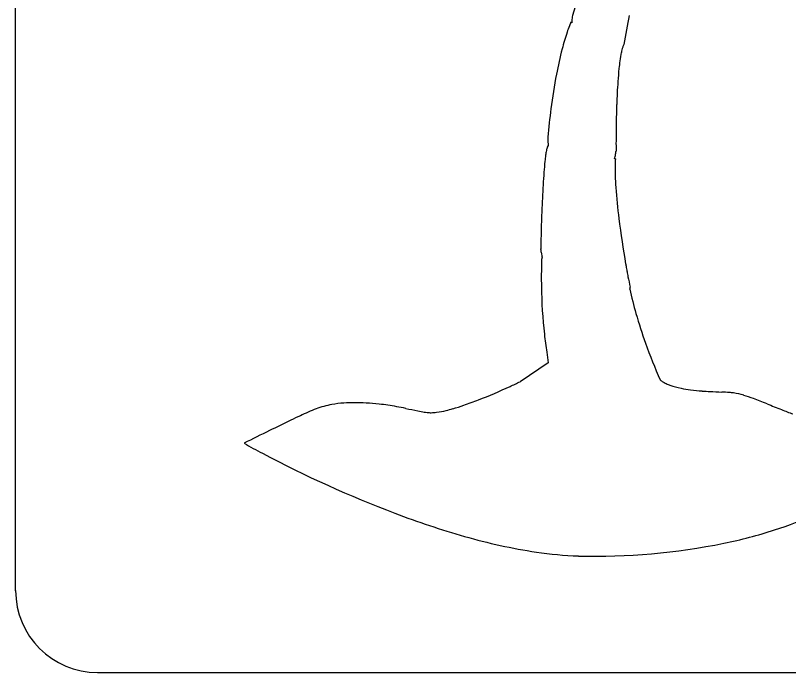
# Model space of a CAD drawing. Extents: x 42133 to 45533, y 41351 to 47951.
# Drawn here: x 42269.09 to 42288.26, y 47599.96 to 47616.24 of the extents above; entities that cross this region are included whole.
import ezdxf

# ---------------------------------------------------------------- set-up
doc = ezdxf.new("R2010")
doc.units = 0
doc.layers.add('P_TRAF_SIGN_SignDetails', color=7, linetype='Continuous')

msp = doc.modelspace()

# ---------------------------------------------------------------- linework, layer by layer
at = {"layer": 'P_TRAF_SIGN_SignDetails'}
for p, q in [((42269.089, 47601.985), (42269.089, 47630.272)), ((42271.124, 47599.96), (42299.57, 47599.96))]:
    msp.add_line(p, q, dxfattribs=at)
for points in [[(42282.296, 47613.022), (42282.276, 47612.976)], [(42282.296, 47613.022), (42282.276, 47612.976)], [(42282.296, 47613.022), (42282.276, 47612.976)], [(42283.965, 47612.69), (42283.945, 47612.69)], [(42283.965, 47612.69), (42283.945, 47612.69)], [(42283.965, 47612.69), (42283.945, 47612.69)], [(42284.252, 47609.895), (42284.252, 47609.898), (42284.251, 47609.898)], [(42284.252, 47609.895), (42284.252, 47609.898), (42284.251, 47609.898)], [(42284.252, 47609.895), (42284.252, 47609.898), (42284.251, 47609.898)], [(42282.296, 47607.637), (42281.602, 47607.165)], [(42282.296, 47607.637), (42281.602, 47607.165)], [(42282.296, 47607.637), (42281.602, 47607.165)]]:
    msp.add_lwpolyline(points, dxfattribs=at)
for centre, radius, start, end in [((42309.016, 47608.67), 27.188, 161.9621, 163.828), ((42309.016, 47608.67), 27.188, 161.9621, 163.828), ((42309.016, 47608.67), 27.188, 161.9621, 163.828), ((42284.383, 47615.386), 1.671, 155.5238, 158.8523), ((42284.383, 47615.386), 1.671, 155.5238, 158.8523), ((42284.383, 47615.386), 1.671, 155.5238, 158.8523), ((42282.904, 47616.118), 0.0574, 223.3798, 225.1313), ((42282.904, 47616.118), 0.0574, 223.3798, 225.1313), ((42282.904, 47616.118), 0.0574, 223.3798, 225.1313), ((42282.921, 47616.136), 0.0819, 225.4019, 230.403), ((42282.921, 47616.136), 0.0819, 225.4019, 230.403), ((42282.921, 47616.136), 0.0819, 225.4019, 230.403), ((42283.49, 47616.093), 0.605, 165.7012, 178.8206), ((42283.49, 47616.093), 0.605, 165.7012, 178.8206), ((42283.49, 47616.093), 0.605, 165.7012, 178.8206), ((42283.422, 47616.096), 0.537, 179.0448, 184.0375), ((42283.422, 47616.096), 0.537, 179.0448, 184.0375), ((42283.422, 47616.096), 0.537, 179.0448, 184.0375), ((42326.437, 47608.274), 42.881, 169.2894, 170.2619), ((42326.437, 47608.274), 42.881, 169.2894, 170.2619), ((42326.437, 47608.274), 42.881, 169.2894, 170.2619), ((42286.255, 47614.651), 3.682, 158.6963, 161.4059), ((42286.255, 47614.651), 3.682, 158.6963, 161.4059), ((42286.255, 47614.651), 3.682, 158.6963, 161.4059), ((42282.975, 47616.199), 0.165, 230.1829, 231.4674), ((42282.975, 47616.199), 0.165, 230.1829, 231.4674), ((42282.975, 47616.199), 0.165, 230.1829, 231.4674), ((42283.211, 47616.496), 0.545, 231.4927, 232.1017), ((42283.211, 47616.496), 0.545, 231.4927, 232.1017), ((42283.211, 47616.496), 0.545, 231.4927, 232.1017), ((42282.667, 47615.798), 0.34, 51.0388, 52.0699), ((42282.667, 47615.798), 0.34, 51.0388, 52.0699), ((42282.667, 47615.798), 0.34, 51.0388, 52.0699), ((42282.775, 47615.931), 0.169, 48.8612, 51.0756), ((42282.775, 47615.931), 0.169, 48.8612, 51.0756), ((42282.775, 47615.931), 0.169, 48.8612, 51.0756), ((42288.68, 47613.844), 6.237, 161.4735, 165.4286), ((42288.68, 47613.844), 6.237, 161.4735, 165.4286), ((42288.68, 47613.844), 6.237, 161.4735, 165.4286), ((42284.755, 47615.254), 0.642, 154.8699, 161.8822), ((42284.755, 47615.254), 0.642, 154.8699, 161.8822), ((42284.755, 47615.254), 0.642, 154.8699, 161.8822), ((42292.007, 47612.972), 9.677, 165.3928, 169.1965), ((42292.007, 47612.972), 9.677, 165.3928, 169.1965), ((42292.007, 47612.972), 9.677, 165.3928, 169.1965), ((42287.084, 47614.704), 3.037, 168.2093, 172.1387), ((42287.084, 47614.704), 3.037, 168.2093, 172.1387), ((42287.084, 47614.704), 3.037, 168.2093, 172.1387), ((42285.391, 47615.058), 1.307, 162.3687, 168.2357), ((42285.391, 47615.058), 1.307, 162.3687, 168.2357), ((42285.391, 47615.058), 1.307, 162.3687, 168.2357), ((42289.511, 47614.359), 5.489, 172.041, 174.0573), ((42289.511, 47614.359), 5.489, 172.041, 174.0573), ((42289.511, 47614.359), 5.489, 172.041, 174.0573), ((42293.518, 47613.951), 9.516, 174.113, 176.0464), ((42293.518, 47613.951), 9.516, 174.113, 176.0464), ((42293.518, 47613.951), 9.516, 174.113, 176.0464), ((42295.955, 47612.215), 13.696, 169.1777, 172.8017), ((42295.955, 47612.215), 13.696, 169.1777, 172.8017), ((42295.955, 47612.215), 13.696, 169.1777, 172.8017), ((42300.36, 47613.49), 16.373, 176.0872, 178.0869), ((42300.36, 47613.49), 16.373, 176.0872, 178.0869), ((42300.36, 47613.49), 16.373, 176.0872, 178.0869), ((42311.537, 47613.093), 27.558, 178.0384, 179.3577), ((42311.537, 47613.093), 27.558, 178.0384, 179.3577), ((42311.537, 47613.093), 27.558, 178.0384, 179.3577), ((42299.258, 47611.769), 17.03, 172.7069, 175.0922), ((42299.258, 47611.769), 17.03, 172.7069, 175.0922), ((42299.258, 47611.769), 17.03, 172.7069, 175.0922), ((42309.847, 47613.072), 25.868, 179.268, 180.4339), ((42309.847, 47613.072), 25.868, 179.268, 180.4339), ((42309.847, 47613.072), 25.868, 179.268, 180.4339), ((42283.828, 47613.19), 1.537, 178.6639, 179.9532), ((42283.828, 47613.19), 1.537, 178.6639, 179.9532), ((42283.828, 47613.19), 1.537, 178.6639, 179.9532), ((42284.708, 47613.188), 2.418, 179.9264, 183.9343), ((42284.708, 47613.188), 2.418, 179.9264, 183.9343), ((42284.708, 47613.188), 2.418, 179.9264, 183.9343), ((42284.078, 47612.526), 1.861, 168.5318, 172.2132), ((42284.078, 47612.526), 1.861, 168.5318, 172.2132), ((42284.078, 47612.526), 1.861, 168.5318, 172.2132), ((42283.016, 47612.739), 0.778, 164.9496, 168.3527), ((42283.016, 47612.739), 0.778, 164.9496, 168.3527), ((42283.016, 47612.739), 0.778, 164.9496, 168.3527), ((42282.608, 47612.85), 0.355, 159.2568, 165.1285), ((42282.608, 47612.85), 0.355, 159.2568, 165.1285), ((42282.608, 47612.85), 0.355, 159.2568, 165.1285), ((42281.756, 47613.172), 2.243, 350.499, 352.0954), ((42281.756, 47613.172), 2.243, 350.499, 352.0954), ((42281.756, 47613.172), 2.243, 350.499, 352.0954), ((42281.069, 47613.271), 2.937, 352.0175, 352.2717), ((42281.069, 47613.271), 2.937, 352.0175, 352.2717), ((42281.069, 47613.271), 2.937, 352.0175, 352.2717), ((42291.089, 47611.702), 8.921, 174.0389, 175.7979), ((42291.089, 47611.702), 8.921, 174.0389, 175.7979), ((42291.089, 47611.702), 8.921, 174.0389, 175.7979), ((42286.557, 47612.177), 4.364, 172.0745, 174.0611), ((42286.557, 47612.177), 4.364, 172.0745, 174.0611), ((42286.557, 47612.177), 4.364, 172.0745, 174.0611), ((42282.919, 47612.959), 1.061, 345.2953, 348.2886), ((42282.919, 47612.959), 1.061, 345.2953, 348.2886), ((42282.919, 47612.959), 1.061, 345.2953, 348.2886), ((42286.45, 47612.482), 2.494, 175.9072, 179.8132), ((42286.45, 47612.482), 2.494, 175.9072, 179.8132), ((42286.45, 47612.482), 2.494, 175.9072, 179.8132), ((42282.512, 47613.044), 1.477, 348.258, 350.5315), ((42282.512, 47613.044), 1.477, 348.258, 350.5315), ((42282.512, 47613.044), 1.477, 348.258, 350.5315), ((42284.982, 47612.572), 1.024, 173.3932, 175.0519), ((42284.982, 47612.572), 1.024, 173.3932, 175.0519), ((42284.982, 47612.572), 1.024, 173.3932, 175.0519), ((42289.067, 47612.462), 5.111, 179.6875, 182.0547), ((42289.067, 47612.462), 5.111, 179.6875, 182.0547), ((42289.067, 47612.462), 5.111, 179.6875, 182.0547), ((42299.603, 47611.046), 17.46, 175.6975, 176.723), ((42299.603, 47611.046), 17.46, 175.6975, 176.723), ((42299.603, 47611.046), 17.46, 175.6975, 176.723), ((42292.611, 47612.592), 8.658, 182.071, 184.0642), ((42292.611, 47612.592), 8.658, 182.071, 184.0642), ((42292.611, 47612.592), 8.658, 182.071, 184.0642), ((42315.111, 47610.155), 32.994, 176.7184, 177.8652), ((42315.111, 47610.155), 32.994, 176.7184, 177.8652), ((42315.111, 47610.155), 32.994, 176.7184, 177.8652), ((42298.813, 47613.075), 14.879, 184.2249, 187.2091), ((42298.813, 47613.075), 14.879, 184.2249, 187.2091), ((42298.813, 47613.075), 14.879, 184.2249, 187.2091), ((42335.454, 47609.334), 53.354, 177.7986, 178.789), ((42335.454, 47609.334), 53.354, 177.7986, 178.789), ((42335.454, 47609.334), 53.354, 177.7986, 178.789), ((42310.689, 47614.577), 26.85, 187.2095, 189.6406), ((42310.689, 47614.577), 26.85, 187.2095, 189.6406), ((42310.689, 47614.577), 26.85, 187.2095, 189.6406), ((42282.084, 47610.447), 0.0326, 22.4033, 27.4029), ((42282.084, 47610.447), 0.0326, 22.4033, 27.4029), ((42282.084, 47610.447), 0.0326, 22.4033, 27.4029), ((42282.06, 47610.438), 0.0584, 15.5181, 22.1214), ((42282.06, 47610.438), 0.0584, 15.5181, 22.1214), ((42282.06, 47610.438), 0.0584, 15.5181, 22.1214), ((42282.003, 47610.422), 0.117, 11.6848, 15.6609), ((42282.003, 47610.422), 0.117, 11.6848, 15.6609), ((42282.003, 47610.422), 0.117, 11.6848, 15.6609), ((42281.904, 47610.401), 0.219, 9.2716, 11.7535), ((42281.904, 47610.401), 0.219, 9.2716, 11.7535), ((42281.904, 47610.401), 0.219, 9.2716, 11.7535), ((42281.69, 47610.366), 0.435, 7.0932, 9.2727), ((42281.69, 47610.366), 0.435, 7.0932, 9.2727), ((42281.69, 47610.366), 0.435, 7.0932, 9.2727), ((42280.112, 47610.17), 2.025, 5.9313, 7.075), ((42280.112, 47610.17), 2.025, 5.9313, 7.075), ((42280.112, 47610.17), 2.025, 5.9313, 7.075), ((42284.612, 47610.65), 2.501, 186.2018, 186.9189), ((42284.612, 47610.65), 2.501, 186.2018, 186.9189), ((42284.612, 47610.65), 2.501, 186.2018, 186.9189), ((42283.263, 47610.485), 1.142, 186.858, 189.4416), ((42283.263, 47610.485), 1.142, 186.858, 189.4416), ((42283.263, 47610.485), 1.142, 186.858, 189.4416), ((42288.065, 47609.931), 5.935, 176.9389, 178.0412), ((42288.065, 47609.931), 5.935, 176.9389, 178.0412), ((42288.065, 47609.931), 5.935, 176.9389, 178.0412), ((42282.88, 47610.421), 0.753, 189.4909, 192.9493), ((42282.88, 47610.421), 0.753, 189.4909, 192.9493), ((42282.88, 47610.421), 0.753, 189.4909, 192.9493), ((42282.139, 47610.237), 0.0107, 82.7437, 89.7764), ((42282.139, 47610.237), 0.0107, 82.7437, 89.7764), ((42282.139, 47610.237), 0.0107, 82.7437, 89.7764), ((42282.139, 47610.235), 0.0128, 61.6825, 82.5326), ((42282.139, 47610.235), 0.0128, 61.6825, 82.5326), ((42282.139, 47610.235), 0.0128, 61.6825, 82.5326), ((42282.139, 47610.236), 0.0119, 41.3046, 61.8786), ((42282.139, 47610.236), 0.0119, 41.3046, 61.8786), ((42282.139, 47610.236), 0.0119, 41.3046, 61.8786), ((42282.764, 47610.396), 0.634, 193.0778, 193.9122), ((42282.764, 47610.396), 0.634, 193.0778, 193.9122), ((42282.764, 47610.396), 0.634, 193.0778, 193.9122), ((42294.06, 47609.731), 11.933, 178.0647, 180.9997), ((42294.06, 47609.731), 11.933, 178.0647, 180.9997), ((42294.06, 47609.731), 11.933, 178.0647, 180.9997), ((42309.735, 47614.475), 25.891, 189.7712, 189.8818), ((42309.735, 47614.475), 25.891, 189.7712, 189.8818), ((42309.735, 47614.475), 25.891, 189.7712, 189.8818), ((42318.17, 47615.954), 34.455, 189.8978, 190.1228), ((42318.17, 47615.954), 34.455, 189.8978, 190.1228), ((42318.17, 47615.954), 34.455, 189.8978, 190.1228), ((42304.009, 47613.53), 20.088, 190.4229, 190.7934), ((42304.009, 47613.53), 20.088, 190.4229, 190.7934), ((42304.009, 47613.53), 20.088, 190.4229, 190.7934), ((42296.469, 47612.085), 12.411, 190.7591, 191.974), ((42296.469, 47612.085), 12.411, 190.7591, 191.974), ((42296.469, 47612.085), 12.411, 190.7591, 191.974), ((42294.592, 47609.705), 12.464, 180.8373, 186.2751), ((42294.592, 47609.705), 12.464, 180.8373, 186.2751), ((42294.592, 47609.705), 12.464, 180.8373, 186.2751), ((42284.264, 47609.489), 0.0639, 334.1399, 347.7852), ((42284.264, 47609.489), 0.0639, 334.1399, 347.7852), ((42284.264, 47609.489), 0.0639, 334.1399, 347.7852), ((42293.462, 47611.447), 9.354, 192.2596, 196.0931), ((42293.462, 47611.447), 9.354, 192.2596, 196.0931), ((42293.462, 47611.447), 9.354, 192.2596, 196.0931), ((42284.247, 47609.492), 0.0812, 347.7312, 355.0355), ((42284.247, 47609.492), 0.0812, 347.7312, 355.0355), ((42284.247, 47609.492), 0.0812, 347.7312, 355.0355), ((42284.087, 47609.493), 0.242, 3.1765, 4.0984), ((42284.087, 47609.493), 0.242, 3.1765, 4.0984), ((42284.087, 47609.493), 0.242, 3.1765, 4.0984), ((42284.153, 47609.496), 0.176, 359.7659, 3.2939), ((42284.153, 47609.496), 0.176, 359.7659, 3.2939), ((42284.153, 47609.496), 0.176, 359.7659, 3.2939), ((42284.213, 47609.496), 0.116, 354.9669, 359.7789), ((42284.213, 47609.496), 0.116, 354.9669, 359.7789), ((42284.213, 47609.496), 0.116, 354.9669, 359.7789), ((42296.428, 47612.312), 12.444, 196.1352, 199.6882), ((42296.428, 47612.312), 12.444, 196.1352, 199.6882), ((42296.428, 47612.312), 12.444, 196.1352, 199.6882), ((42292.21, 47609.469), 10.071, 186.4216, 188.9816), ((42292.21, 47609.469), 10.071, 186.4216, 188.9816), ((42292.21, 47609.469), 10.071, 186.4216, 188.9816), ((42299.777, 47613.517), 16.002, 199.7113, 203.2166), ((42299.777, 47613.517), 16.002, 199.7113, 203.2166), ((42299.777, 47613.517), 16.002, 199.7113, 203.2166), ((42347.303, 47616.084), 65.553, 187.17468, 187.40323), ((42347.303, 47616.084), 65.553, 187.17468, 187.40323), ((42347.303, 47616.084), 65.553, 187.17468, 187.40323), ((42276.388, 47617.928), 11.959, 294.519, 295.8464), ((42276.388, 47617.928), 11.959, 294.519, 295.8464), ((42276.388, 47617.928), 11.959, 294.519, 295.8464), ((42285.723, 47608.11), 1.112, 234.0899, 236.3319), ((42285.723, 47608.11), 1.112, 234.0899, 236.3319), ((42285.723, 47608.11), 1.112, 234.0899, 236.3319), ((42285.623, 47607.957), 0.93, 236.1969, 241.1221), ((42285.623, 47607.957), 0.93, 236.1969, 241.1221), ((42285.623, 47607.957), 0.93, 236.1969, 241.1221), ((42285.523, 47607.771), 0.719, 240.949, 249.5671), ((42285.523, 47607.771), 0.719, 240.949, 249.5671), ((42285.523, 47607.771), 0.719, 240.949, 249.5671), ((42285.964, 47608.905), 1.935, 249.0491, 250.4629), ((42285.964, 47608.905), 1.935, 249.0491, 250.4629), ((42285.964, 47608.905), 1.935, 249.0491, 250.4629), ((42286.045, 47609.152), 2.195, 250.6422, 258.096), ((42286.045, 47609.152), 2.195, 250.6422, 258.096), ((42286.045, 47609.152), 2.195, 250.6422, 258.096), ((42275.316, 47620.169), 14.443, 291.3373, 294.7015), ((42275.316, 47620.169), 14.443, 291.3373, 294.7015), ((42275.316, 47620.169), 14.443, 291.3373, 294.7015), ((42286.222, 47609.985), 3.047, 258.0737, 262.5641), ((42286.222, 47609.985), 3.047, 258.0737, 262.5641), ((42286.222, 47609.985), 3.047, 258.0737, 262.5641), ((42286.442, 47611.724), 4.799, 262.6424, 266.0928), ((42286.442, 47611.724), 4.799, 262.6424, 266.0928), ((42286.442, 47611.724), 4.799, 262.6424, 266.0928), ((42286.802, 47616.732), 9.821, 265.9901, 267.1213), ((42286.802, 47616.732), 9.821, 265.9901, 267.1213), ((42286.802, 47616.732), 9.821, 265.9901, 267.1213), ((42294.43, 47770.536), 163.814, 267.15814, 267.26001), ((42294.43, 47770.536), 163.814, 267.15814, 267.26001), ((42294.43, 47770.536), 163.814, 267.15814, 267.26001), ((42286.114, 47597.289), 9.633, 85.9595, 87.1101), ((42286.114, 47597.289), 9.633, 85.9595, 87.1101), ((42286.114, 47597.289), 9.633, 85.9595, 87.1101), ((42286.695, 47605.612), 1.29, 81.1236, 85.649), ((42286.695, 47605.612), 1.29, 81.1236, 85.649), ((42286.695, 47605.612), 1.29, 81.1236, 85.649), ((42286.574, 47604.932), 1.981, 73.1404, 80.7139), ((42286.574, 47604.932), 1.981, 73.1404, 80.7139), ((42286.574, 47604.932), 1.981, 73.1404, 80.7139), ((42277.266, 47615.2), 9.105, 288.8228, 291.2811), ((42277.266, 47615.2), 9.105, 288.8228, 291.2811), ((42277.266, 47615.2), 9.105, 288.8228, 291.2811), ((42285.94, 47602.789), 4.215, 69.942, 73.3384), ((42285.94, 47602.789), 4.215, 69.942, 73.3384), ((42285.94, 47602.789), 4.215, 69.942, 73.3384), ((42283.641, 47596.561), 10.854, 67.8993, 69.8172), ((42283.641, 47596.561), 10.854, 67.8993, 69.8172), ((42283.641, 47596.561), 10.854, 67.8993, 69.8172), ((42277.33, 47604.411), 2.224, 100.3519, 110.729), ((42277.33, 47604.411), 2.224, 100.3519, 110.729), ((42277.33, 47604.411), 2.224, 100.3519, 110.729), ((42277.389, 47604.013), 2.627, 93.3653, 100.0568), ((42277.389, 47604.013), 2.627, 93.3653, 100.0568), ((42277.389, 47604.013), 2.627, 93.3653, 100.0568), ((42277.481, 47602.495), 4.148, 89.9055, 93.4028), ((42277.481, 47602.495), 4.148, 89.9055, 93.4028), ((42277.481, 47602.495), 4.148, 89.9055, 93.4028), ((42277.472, 47599.61), 7.033, 87.468, 89.87), ((42277.472, 47599.61), 7.033, 87.468, 89.87), ((42277.472, 47599.61), 7.033, 87.468, 89.87), ((42277.548, 47601.74), 4.902, 83.4606, 87.2582), ((42277.548, 47601.74), 4.902, 83.4606, 87.2582), ((42277.548, 47601.74), 4.902, 83.4606, 87.2582), ((42277.28, 47599.51), 7.148, 79.8396, 83.3597), ((42277.28, 47599.51), 7.148, 79.8396, 83.3597), ((42277.28, 47599.51), 7.148, 79.8396, 83.3597), ((42276.335, 47594.084), 12.655, 78.9174, 79.9655), ((42276.335, 47594.084), 12.655, 78.9174, 79.9655), ((42276.335, 47594.084), 12.655, 78.9174, 79.9655), ((42336.276, 47895.453), 294.617, 258.74373, 258.80275), ((42336.276, 47895.453), 294.617, 258.74373, 258.80275), ((42336.276, 47895.453), 294.617, 258.74373, 258.80275), ((42278.846, 47610.285), 3.941, 283.4789, 286.0403), ((42278.846, 47610.285), 3.941, 283.4789, 286.0403), ((42278.846, 47610.285), 3.941, 283.4789, 286.0403), ((42278.258, 47612.303), 6.043, 286.108, 288.7866), ((42278.258, 47612.303), 6.043, 286.108, 288.7866), ((42278.258, 47612.303), 6.043, 286.108, 288.7866), ((42305.179, 47649.698), 46.482, 247.9436, 248.4213), ((42305.179, 47649.698), 46.482, 247.9436, 248.4213), ((42305.179, 47649.698), 46.482, 247.9436, 248.4213), ((42289.015, 47578.995), 30.203, 115.203, 115.7033), ((42289.015, 47578.995), 30.203, 115.203, 115.7033), ((42289.015, 47578.995), 30.203, 115.203, 115.7033), ((42281.115, 47595.805), 11.629, 114.2131, 115.2547), ((42281.115, 47595.805), 11.629, 114.2131, 115.2547), ((42281.115, 47595.805), 11.629, 114.2131, 115.2547), ((42277.668, 47603.485), 3.211, 110.5166, 114.3072), ((42277.668, 47603.485), 3.211, 110.5166, 114.3072), ((42277.668, 47603.485), 3.211, 110.5166, 114.3072), ((42280.182, 47612.065), 5.731, 258.7682, 260.4028), ((42280.182, 47612.065), 5.731, 258.7682, 260.4028), ((42280.182, 47612.065), 5.731, 258.7682, 260.4028), ((42279.576, 47608.511), 2.126, 260.5249, 262.3486), ((42279.576, 47608.511), 2.126, 260.5249, 262.3486), ((42279.576, 47608.511), 2.126, 260.5249, 262.3486), ((42279.437, 47607.462), 1.067, 262.2852, 265.3615), ((42279.437, 47607.462), 1.067, 262.2852, 265.3615), ((42279.437, 47607.462), 1.067, 262.2852, 265.3615), ((42279.391, 47606.883), 0.486, 265.2113, 270.6631), ((42279.391, 47606.883), 0.486, 265.2113, 270.6631), ((42279.391, 47606.883), 0.486, 265.2113, 270.6631), ((42279.349, 47607.775), 1.379, 271.9572, 277.5779), ((42279.349, 47607.775), 1.379, 271.9572, 277.5779), ((42279.349, 47607.775), 1.379, 271.9572, 277.5779), ((42279.205, 47608.749), 2.364, 277.9474, 283.6932), ((42279.205, 47608.749), 2.364, 277.9474, 283.6932), ((42279.205, 47608.749), 2.364, 277.9474, 283.6932), ((42291.566, 47615.298), 9.487, 248.47, 250.2789), ((42291.566, 47615.298), 9.487, 248.47, 250.2789), ((42291.566, 47615.298), 9.487, 248.47, 250.2789), ((42306.557, 47542.592), 70.612, 115.71762, 116.19245), ((42306.557, 47542.592), 70.612, 115.71762, 116.19245), ((42306.557, 47542.592), 70.612, 115.71762, 116.19245), ((42329.124, 47496.613), 121.831, 116.1716, 116.50384), ((42329.124, 47496.613), 121.831, 116.1716, 116.50384), ((42329.124, 47496.613), 121.831, 116.1716, 116.50384), ((42283.742, 47621.59), 18.307, 240.6073, 242.2279), ((42283.742, 47621.59), 18.307, 240.6073, 242.2279), ((42283.742, 47621.59), 18.307, 240.6073, 242.2279), ((42289.035, 47631.571), 29.605, 242.1642, 249.1498), ((42289.035, 47631.571), 29.605, 242.1642, 249.1498), ((42289.035, 47631.571), 29.605, 242.1642, 249.1498), ((42283.434, 47617.174), 14.397, 288.1142, 305.6617), ((42283.434, 47617.174), 14.397, 288.1142, 305.6617), ((42283.434, 47617.174), 14.397, 288.1142, 305.6617), ((42286.153, 47624.072), 21.571, 249.2148, 254.0466), ((42286.153, 47624.072), 21.571, 249.2148, 254.0466), ((42286.153, 47624.072), 21.571, 249.2148, 254.0466), ((42284.192, 47615.125), 12.214, 281.6288, 287.722), ((42284.192, 47615.125), 12.214, 281.6288, 287.722), ((42284.192, 47615.125), 12.214, 281.6288, 287.722), ((42284.088, 47616.718), 13.932, 253.8975, 261.4048), ((42284.088, 47616.718), 13.932, 253.8975, 261.4048), ((42284.088, 47616.718), 13.932, 253.8975, 261.4048), ((42283.456, 47618.909), 16.069, 268.5411, 281.4777), ((42283.456, 47618.909), 16.069, 268.5411, 281.4777), ((42283.456, 47618.909), 16.069, 268.5411, 281.4777), ((42283.417, 47612.517), 9.678, 261.6139, 267.8101), ((42283.417, 47612.517), 9.678, 261.6139, 267.8101), ((42283.417, 47612.517), 9.678, 261.6139, 267.8101), ((42271.125, 47601.989), 2.032, 180, 270)]:
    msp.add_arc(centre, radius, start, end, dxfattribs=at)

doc.saveas('drawing.dxf')
